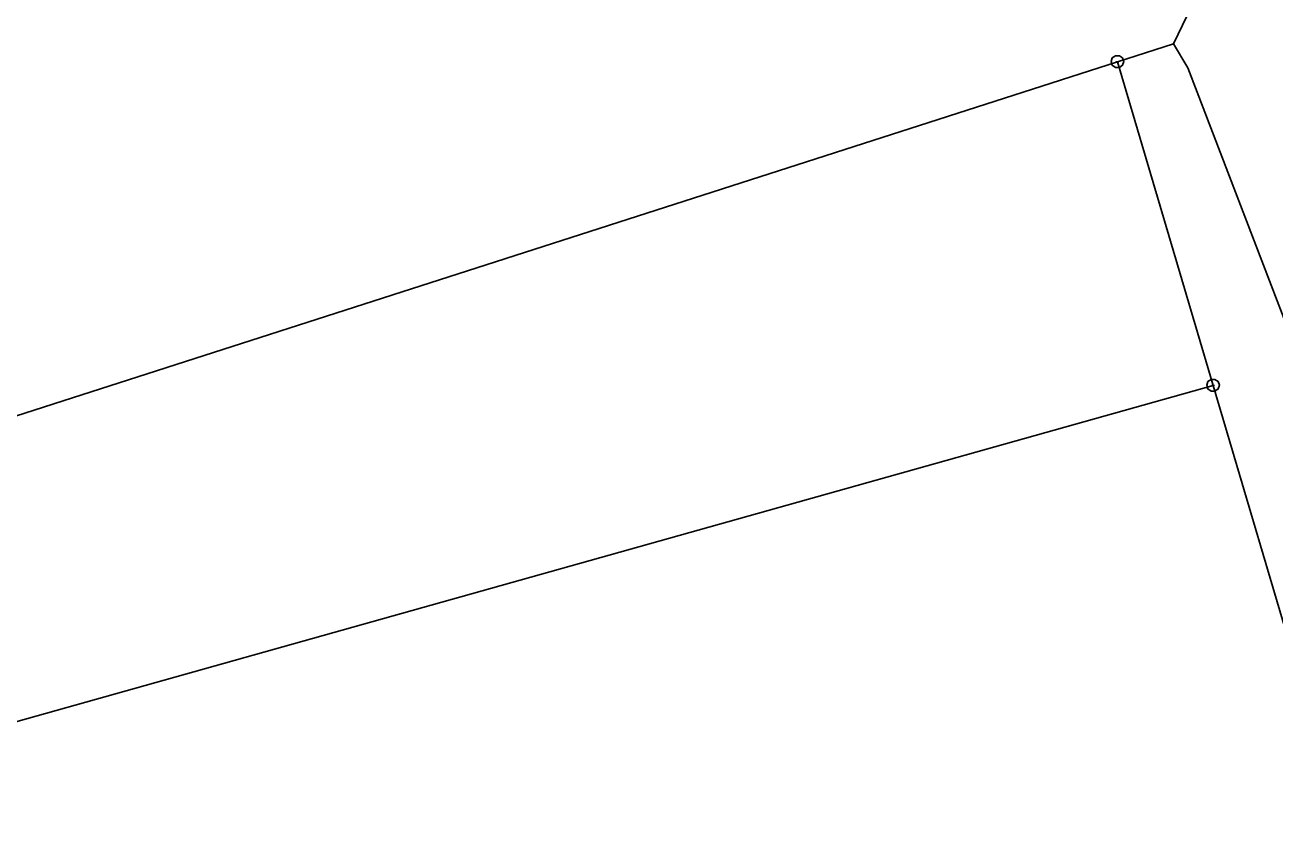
# Model space of a CAD drawing. Extents: x -760611 to -758411, y -1176479 to -1174807.
# Drawn here: x -758724.8 to -758625.1, y -1175101.5 to -1175037.3 of the extents above; entities that cross this region are included whole.
import ezdxf

# ---------------------------------------------------------------- set-up
doc = ezdxf.new("R2010")
doc.units = 0
doc.layers.add('1', color=7, linetype='Continuous')
doc.layers.add('8', color=7, linetype='Continuous')

msp = doc.modelspace()

# ---------------------------------------------------------------- linework, layer by layer
at = {"layer": '1'}
for p, q in [((-758629.62, -1175031.39), (-758633.16, -1175038.79)), ((-758633.16, -1175038.79), (-758637.64, -1175040.23)), ((-758633.16, -1175038.79), (-758632.02, -1175040.71)), ((-758637.64, -1175040.23), (-758736.85, -1175072.13)), ((-758637.64, -1175040.23), (-758630.01, -1175066.05)), ((-758632.02, -1175040.71), (-758619.42, -1175073.66)), ((-758630.01, -1175066.05), (-758748.15, -1175099.24)), ((-758587.13, -1175211.17), (-758630.01, -1175066.05))]:
    msp.add_line(p, q, dxfattribs=at)
at = {"layer": '8'}
for p, q in [((-758637.76, -1175040.23), (-758637.52, -1175040.23)), ((-758630.13, -1175066.05), (-758629.89, -1175066.05))]:
    msp.add_line(p, q, dxfattribs=at)
for points in [[(-758637.49, -1175039.75), (-758637.24, -1175039.93), (-758637.14, -1175040.22), (-758637.24, -1175040.51), (-758637.49, -1175040.69), (-758637.8, -1175040.69), (-758638.05, -1175040.51), (-758638.15, -1175040.22), (-758638.05, -1175039.93), (-758637.8, -1175039.75)], [(-758629.86, -1175065.57), (-758629.61, -1175065.75), (-758629.51, -1175066.04), (-758629.61, -1175066.33), (-758629.86, -1175066.51), (-758630.17, -1175066.51), (-758630.42, -1175066.33), (-758630.52, -1175066.04), (-758630.42, -1175065.75), (-758630.17, -1175065.57)]]:
    msp.add_lwpolyline(points, close=True, dxfattribs=at)

doc.saveas('drawing.dxf')
